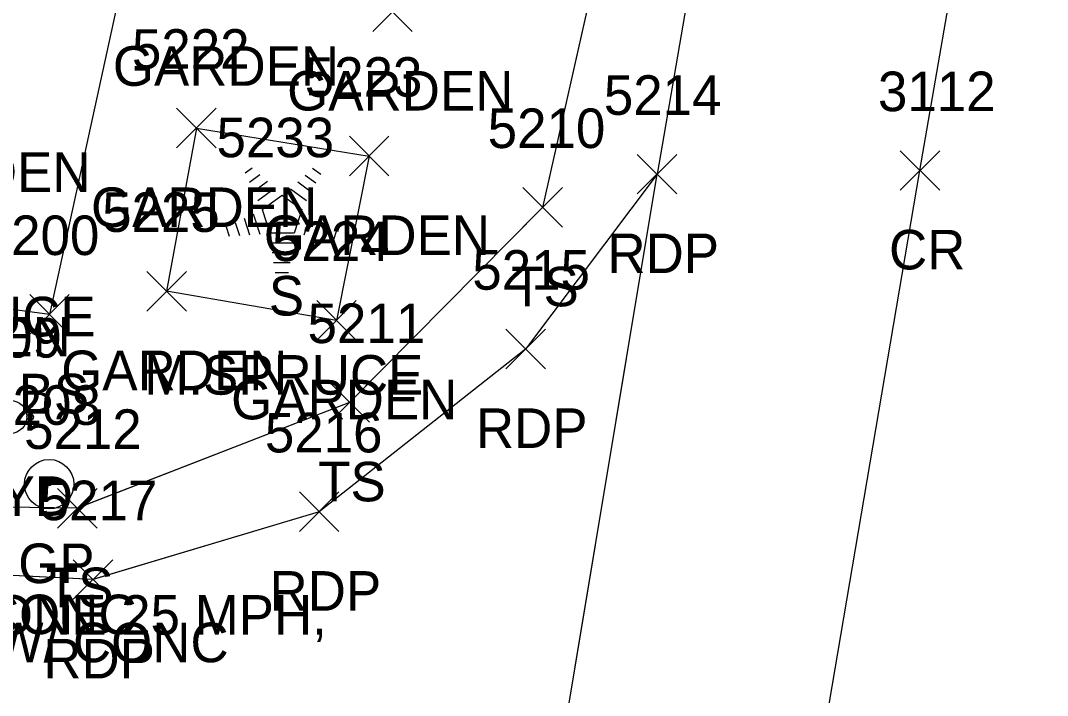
# Model space of a CAD drawing. Extents: x 1554668 to 1563881, y 831386 to 834374.
# Drawn here: x 1562274.3 to 1562326.2, y 833013.6 to 833047.8 of the extents above; entities that cross this region are included whole.
import ezdxf

# ---------------------------------------------------------------- set-up
doc = ezdxf.new("R2010")
doc.units = 0
for name, color, linetype in [('L_A', 7, 'Continuous'), ('L_C', 7, 'Continuous'), ('L_I', 7, 'Continuous'), ('L_TIC', 7, 'Continuous'), ('LAPB', 7, 'Continuous'), ('LELB', 7, 'Continuous'), ('LTC', 7, 'Continuous'), ('P_A', 7, 'Continuous'), ('P_I', 7, 'Continuous'), ('P_TIC', 7, 'Continuous'), ('PET', 7, 'Continuous'), ('PRC', 7, 'Continuous'), ('R_A', 7, 'Continuous'), ('R_C', 7, 'Continuous'), ('R_I', 7, 'Continuous'), ('RGP', 7, 'Continuous'), ('S_C', 7, 'Continuous'), ('U_A', 7, 'Continuous'), ('U_I', 7, 'Continuous'), ('UWFH', 7, 'Continuous')]:
    doc.layers.add(name, color=color, linetype=linetype)

msp = doc.modelspace()

# ---------------------------------------------------------------- linework, layer by layer
at = {"layer": 'L_TIC'}
for points in [[(1562292.126, 833047.217), (1562294.126, 833049.217)], [(1562294.126, 833047.217), (1562292.126, 833049.217)], [(1562282.206, 833041.327), (1562284.206, 833043.327)], [(1562284.206, 833041.327), (1562282.206, 833043.327)], [(1562282.206, 833041.327), (1562284.206, 833043.327)], [(1562284.206, 833041.327), (1562282.206, 833043.327)], [(1562290.944, 833039.912), (1562292.944, 833041.912)], [(1562292.944, 833039.912), (1562290.944, 833041.912)], [(1562299.719, 833037.319), (1562301.719, 833039.319)], [(1562301.719, 833037.319), (1562299.719, 833039.319)], [(1562280.698, 833033.08), (1562282.698, 833035.08)], [(1562282.698, 833033.08), (1562280.698, 833035.08)], [(1562280.698, 833033.08), (1562282.698, 833035.08)], [(1562282.698, 833033.08), (1562280.698, 833035.08)], [(1562274.774, 833031.91), (1562276.774, 833033.91)], [(1562276.774, 833031.91), (1562274.774, 833033.91)], [(1562289.292, 833031.605), (1562291.292, 833033.605)], [(1562291.292, 833031.605), (1562289.292, 833033.605)], [(1562289.954, 833027.46), (1562291.954, 833029.46)], [(1562291.954, 833027.46), (1562289.954, 833029.46)], [(1562276.185, 833022.11), (1562278.185, 833024.11)], [(1562278.185, 833022.11), (1562276.185, 833024.11)]]:
    msp.add_lwpolyline(points, dxfattribs=at)
at = {"layer": 'LAPB'}
for points in [[(1562283.206, 833042.327), (1562291.944, 833040.912), (1562290.292, 833032.605), (1562281.698, 833034.08)], [(1562283.206, 833042.327), (1562281.698, 833034.08)], [(1562283.208, 833042.324), (1562291.941, 833040.915), (1562290.292, 833032.604), (1562281.698, 833034.081)], [(1562283.208, 833042.324), (1562281.698, 833034.081)], [(1562283.208, 833042.324), (1562291.941, 833040.915), (1562290.292, 833032.604), (1562281.698, 833034.081)], [(1562283.208, 833042.324), (1562281.698, 833034.081)], [(1562283.208, 833042.324), (1562291.941, 833040.915), (1562290.292, 833032.604), (1562281.698, 833034.081)], [(1562283.208, 833042.324), (1562281.698, 833034.081)]]:
    msp.add_lwpolyline(points, dxfattribs=at)
at = {"layer": 'LELB'}
for points in [[(1562289.147, 833093.74), (1562282.415, 833063.33), (1562275.774, 833032.91), (1562261.029, 833034.873), (1562242.413, 833039.273), (1562213.676, 833043.006), (1562200.203, 833045.858), (1562202.175, 833058.073)], [(1562289.144, 833093.737), (1562282.415, 833063.33), (1562275.775, 833032.909), (1562261.031, 833034.872), (1562242.415, 833039.271), (1562213.674, 833043.007), (1562200.203, 833045.856), (1562202.178, 833058.072)], [(1562289.144, 833093.737), (1562282.415, 833063.33), (1562275.775, 833032.909), (1562261.031, 833034.872), (1562242.415, 833039.271), (1562213.674, 833043.007), (1562200.203, 833045.856), (1562202.178, 833058.072)], [(1562289.144, 833093.737), (1562282.415, 833063.33), (1562275.775, 833032.909), (1562261.031, 833034.872), (1562242.415, 833039.271), (1562213.674, 833043.007), (1562200.203, 833045.856), (1562202.178, 833058.072)], [(1562310.46, 833088.822), (1562306.698, 833064.882), (1562300.719, 833038.318), (1562290.952, 833028.461), (1562277.182, 833023.111), (1562268.768, 833023.235), (1562233.457, 833030.27), (1562192.054, 833037.637)], [(1562310.46, 833088.822), (1562306.698, 833064.882), (1562300.719, 833038.318), (1562290.952, 833028.461), (1562277.182, 833023.111), (1562268.768, 833023.235), (1562233.457, 833030.27), (1562192.054, 833037.637)], [(1562310.46, 833088.822), (1562306.698, 833064.882), (1562300.719, 833038.318), (1562290.952, 833028.461), (1562277.182, 833023.111), (1562268.768, 833023.235), (1562233.457, 833030.27), (1562192.054, 833037.637)], [(1562310.459, 833088.819), (1562306.697, 833064.878), (1562300.719, 833038.319), (1562290.954, 833028.46), (1562277.185, 833023.11), (1562268.763, 833023.237), (1562233.454, 833030.27), (1562192.056, 833037.636)]]:
    msp.add_lwpolyline(points, dxfattribs=at)
at = {"layer": 'LTC'}
for p, q in [((1562285.679, 833040.062), (1562286.033, 833040.32)), ((1562285.888, 833039.597), (1562286.418, 833039.981)), ((1562288.706, 833039.954), (1562289.255, 833039.555)), ((1562289.077, 833040.303), (1562289.496, 833039.998)), ((1562286.098, 833039.131), (1562286.802, 833039.642)), ((1562288.335, 833039.606), (1562289.014, 833039.112)), ((1562286.308, 833038.665), (1562287.186, 833039.303)), ((1562286.532, 833038.21), (1562287.544, 833038.945)), ((1562287.544, 833038.945), (1562288.541, 833038.22)), ((1562287.964, 833039.258), (1562288.773, 833038.669)), ((1562286.078, 833037.991), (1562286.408, 833036.972)), ((1562286.532, 833038.21), (1562286.919, 833037.017)), ((1562288.541, 833038.22), (1562288.15, 833037.017)), ((1562288.978, 833037.949), (1562288.64, 833036.909)), ((1562285.167, 833037.558), (1562285.378, 833036.906)), ((1562285.622, 833037.775), (1562285.893, 833036.939)), ((1562289.423, 833037.698), (1562289.135, 833036.814)), ((1562289.868, 833037.448), (1562289.63, 833036.719)), ((1562284.711, 833037.341), (1562284.863, 833036.873)), ((1562288.15, 833037.017), (1562286.919, 833037.017)), ((1562290.312, 833037.198), (1562290.125, 833036.624)), ((1562288.111, 833036.517), (1562286.967, 833036.517)), ((1562288.028, 833036.017), (1562287.039, 833036.017)), ((1562287.944, 833035.517), (1562287.112, 833035.517)), ((1562287.86, 833035.017), (1562287.185, 833035.017))]:
    msp.add_line(p, q, dxfattribs=at)
at = {"layer": 'P_TIC'}
for points in [[(1562305.506, 833038.997), (1562307.506, 833040.997)], [(1562307.506, 833038.997), (1562305.506, 833040.997)], [(1562305.506, 833038.997), (1562307.506, 833040.997)], [(1562307.506, 833038.997), (1562305.506, 833040.997)], [(1562318.802, 833039.184), (1562320.802, 833041.184)], [(1562320.802, 833039.184), (1562318.802, 833041.184)], [(1562298.854, 833030.159), (1562300.854, 833032.159)], [(1562300.854, 833030.159), (1562298.854, 833032.159)], [(1562288.417, 833021.933), (1562290.417, 833023.933)], [(1562290.417, 833021.933), (1562288.417, 833023.933)], [(1562276.976, 833018.507), (1562278.976, 833020.507)], [(1562278.976, 833018.507), (1562276.976, 833020.507)]]:
    msp.add_lwpolyline(points, dxfattribs=at)
at = {"layer": 'PET'}
for points in [[(1562367.889, 833393.463), (1562360.289, 833352.078), (1562357.044, 833334.113), (1562353.489, 833316.29), (1562348.902, 833287.511), (1562344.023, 833257.511), (1562341.091, 833241.702), (1562334.137, 833199.472), (1562328.958, 833169.512), (1562320.408, 833116.756), (1562314.37, 833085.591), (1562306.506, 833039.997), (1562299.854, 833031.159), (1562289.417, 833022.933), (1562277.976, 833019.507), (1562267.789, 833020.015), (1562232.643, 833027.546), (1562191.643, 833036.001), (1562188.418, 833036.858), (1562166.311, 833041.016), (1562141.251, 833047.118), (1562119.213, 833051.023)], [(1562367.889, 833393.469), (1562360.289, 833352.08), (1562357.041, 833334.115), (1562353.488, 833316.294), (1562348.902, 833287.512), (1562344.019, 833257.512), (1562341.096, 833241.706), (1562334.136, 833199.471), (1562328.957, 833169.511), (1562320.408, 833116.753), (1562314.37, 833085.59), (1562306.506, 833039.996), (1562299.858, 833031.156), (1562289.417, 833022.933), (1562277.98, 833019.505), (1562267.788, 833020.016), (1562232.638, 833027.547), (1562191.647, 833036), (1562188.42, 833036.857), (1562166.314, 833041.013), (1562141.253, 833047.118), (1562119.219, 833051.02)], [(1562367.889, 833393.469), (1562360.289, 833352.08), (1562357.041, 833334.115), (1562353.488, 833316.294), (1562348.902, 833287.512), (1562344.019, 833257.512), (1562341.096, 833241.706), (1562334.136, 833199.471), (1562328.957, 833169.511), (1562320.408, 833116.753), (1562314.37, 833085.59), (1562306.506, 833039.996), (1562299.858, 833031.156), (1562289.417, 833022.933), (1562277.98, 833019.505), (1562267.788, 833020.016), (1562232.638, 833027.547), (1562191.647, 833036), (1562188.42, 833036.857), (1562166.314, 833041.013), (1562141.253, 833047.118), (1562119.219, 833051.02)], [(1562367.889, 833393.469), (1562360.289, 833352.08), (1562357.041, 833334.115), (1562353.488, 833316.294), (1562348.902, 833287.512), (1562344.019, 833257.512), (1562341.096, 833241.706), (1562334.136, 833199.471), (1562328.957, 833169.511), (1562320.408, 833116.753), (1562314.37, 833085.59), (1562306.506, 833039.996), (1562299.858, 833031.156), (1562289.417, 833022.933), (1562277.98, 833019.505), (1562267.788, 833020.016), (1562232.638, 833027.547), (1562191.647, 833036), (1562188.42, 833036.857), (1562166.314, 833041.013), (1562141.253, 833047.118), (1562119.219, 833051.02)], [(1562298.429, 832991.913), (1562300.293, 833002.635), (1562306.506, 833039.997)], [(1562298.431, 832991.914), (1562300.297, 833002.634), (1562306.506, 833039.996)], [(1562298.431, 832991.914), (1562300.297, 833002.634), (1562306.506, 833039.996)], [(1562298.431, 832991.914), (1562300.297, 833002.634), (1562306.506, 833039.996)]]:
    msp.add_lwpolyline(points, dxfattribs=at)
at = {"layer": 'PRC'}
for points in [[(1562275.776, 832790.077), (1562288.125, 832857.632), (1562294.631, 832895.176), (1562297.904, 832912.217), (1562304.762, 832951.993), (1562312.108, 832994.956), (1562319.802, 833040.184), (1562329.454, 833095.879), (1562335.384, 833129.576), (1562341.519, 833165.95), (1562348.42, 833208.956), (1562356.269, 833252.907), (1562374.328, 833358.78), (1562379.82, 833391.635)], [(1562275.778, 832790.076), (1562288.132, 832857.633), (1562294.636, 832895.18), (1562297.903, 832912.219), (1562304.767, 832951.999), (1562312.112, 832994.956), (1562319.802, 833040.186), (1562329.454, 833095.875), (1562335.382, 833129.576), (1562341.516, 833165.947), (1562348.419, 833208.953), (1562356.274, 833252.911), (1562374.328, 833358.788), (1562379.819, 833391.645)], [(1562275.778, 832790.076), (1562288.132, 832857.633), (1562294.636, 832895.18), (1562297.903, 832912.219), (1562304.767, 832951.999), (1562312.112, 832994.956), (1562319.802, 833040.186), (1562329.454, 833095.875), (1562335.382, 833129.576), (1562341.516, 833165.947), (1562348.419, 833208.953), (1562356.274, 833252.911), (1562374.328, 833358.788), (1562379.819, 833391.645)], [(1562275.778, 832790.076), (1562288.132, 832857.633), (1562294.636, 832895.18), (1562297.903, 832912.219), (1562304.767, 832951.999), (1562312.112, 832994.956), (1562319.802, 833040.186), (1562329.454, 833095.875), (1562335.382, 833129.576), (1562341.516, 833165.947), (1562348.419, 833208.953), (1562356.274, 833252.911), (1562374.328, 833358.788), (1562379.819, 833391.645)]]:
    msp.add_lwpolyline(points, dxfattribs=at)
at = {"layer": 'RGP'}
msp.add_line((1562275.76, 833024.327), (1562275.76, 833024.327), dxfattribs=at)
for radius in [1.25, 0.0833]:
    msp.add_circle((1562275.76, 833024.327), radius, dxfattribs=at)
at = {"layer": 'UWFH'}
for centre, radius in [((1562273.798, 833027.726), 0.833), ((1562274.798, 833027.726), 0.167)]:
    msp.add_circle(centre, radius, dxfattribs=at)

# ---------------------------------------------------------------- texts
at = {"layer": 'L_A'}
for s, p in [('GARDEN', (1562278.981, 833044.465)), ('GARDEN', (1562278.981, 833044.465)), ('GARDEN', (1562287.795, 833043.217)), ('GARDEN', (1562266.411, 833039.101)), ('GARDEN', (1562266.411, 833039.101)), ('GARDEN', (1562277.875, 833037.327)), ('GARDEN', (1562277.875, 833037.327)), ('GARDEN', (1562286.614, 833035.912)), ('TS', (1562299.128, 833033.319)), ('S', (1562286.869, 833032.854)), ('GARDEN', (1562265.406, 833030.785)), ('GARDEN', (1562265.406, 833030.785)), ('GARDEN', (1562276.368, 833029.08)), ('GARDEN', (1562276.368, 833029.08)), ('BS', (1562274.215, 833027.91)), ('GARDEN', (1562284.961, 833027.605)), ('TS', (1562289.363, 833023.46)), ('TS', (1562275.594, 833018.11))]:
    msp.add_text(s, height=2, dxfattribs=at).set_placement(p)
at = {"layer": 'L_C'}
for s, p in [('M.BLUE SPRUCE', (1562256.266, 833031.801)), ('M.SPRUCE', (1562280.57, 833028.854))]:
    msp.add_text(s, height=2, dxfattribs=at).set_placement(p)
at = {"layer": 'L_I'}
for s, p in [('5222', (1562279.946, 833045.327)), ('5222', (1562279.946, 833045.327)), ('5223', (1562288.685, 833043.912)), ('5210', (1562297.939, 833041.319)), ('5233', (1562284.224, 833040.854)), ('5225', (1562278.439, 833037.08)), ('5225', (1562278.439, 833037.08)), ('5200', (1562272.349, 833035.91)), ('5224', (1562287.032, 833035.605)), ('5211', (1562288.828, 833031.46)), ('5212', (1562274.492, 833026.11))]:
    msp.add_text(s, height=2, dxfattribs=at).set_placement(p)
at = {"layer": 'LTC'}
msp.add_text('.', height=1.037, rotation=270, dxfattribs=at).set_placement((1562287.426, 833037.958))
at = {"layer": 'P_A'}
for s, p in [('RDP', (1562303.994, 833034.997)), ('RDP', (1562303.994, 833034.997)), ('CR', (1562318.236, 833035.184)), ('RDP', (1562297.343, 833026.159)), ('RDP', (1562286.905, 833017.933)), ('RDP', (1562275.464, 833014.507))]:
    msp.add_text(s, height=2, dxfattribs=at).set_placement(p)
at = {"layer": 'P_I'}
for s, p in [('3112', (1562317.676, 833043.184)), ('5214', (1562303.813, 833042.997)), ('5214', (1562303.813, 833042.997)), ('5215', (1562297.162, 833034.159)), ('5216', (1562286.669, 833025.933)), ('5217', (1562275.283, 833022.507))]:
    msp.add_text(s, height=2, dxfattribs=at).set_placement(p)
at = {"layer": 'R_A'}
msp.add_text('GP', height=2, dxfattribs=at).set_placement((1562274.193, 833019.327))
at = {"layer": 'R_C'}
for p in [(1562259.079, 833016.743), (1562263.736, 833015.327)]:
    msp.add_text('STEEL W/ CONC', height=2, dxfattribs=at).set_placement(p)
at = {"layer": 'R_I'}
msp.add_text('5208', height=2, dxfattribs=at).set_placement((1562272.421, 833027.327))
at = {"layer": 'S_C'}
msp.add_text('LLL 12 TON, SCHOOL ZONE 25 MPH,', height=2, dxfattribs=at).set_placement((1562243.135, 833016.72))
at = {"layer": 'U_A'}
msp.add_text('HYD', height=2, dxfattribs=at).set_placement((1562271.318, 833022.726))
at = {"layer": 'U_I'}
msp.add_text('5209', height=2, dxfattribs=at).set_placement((1562270.452, 833030.726))

doc.saveas('drawing.dxf')
